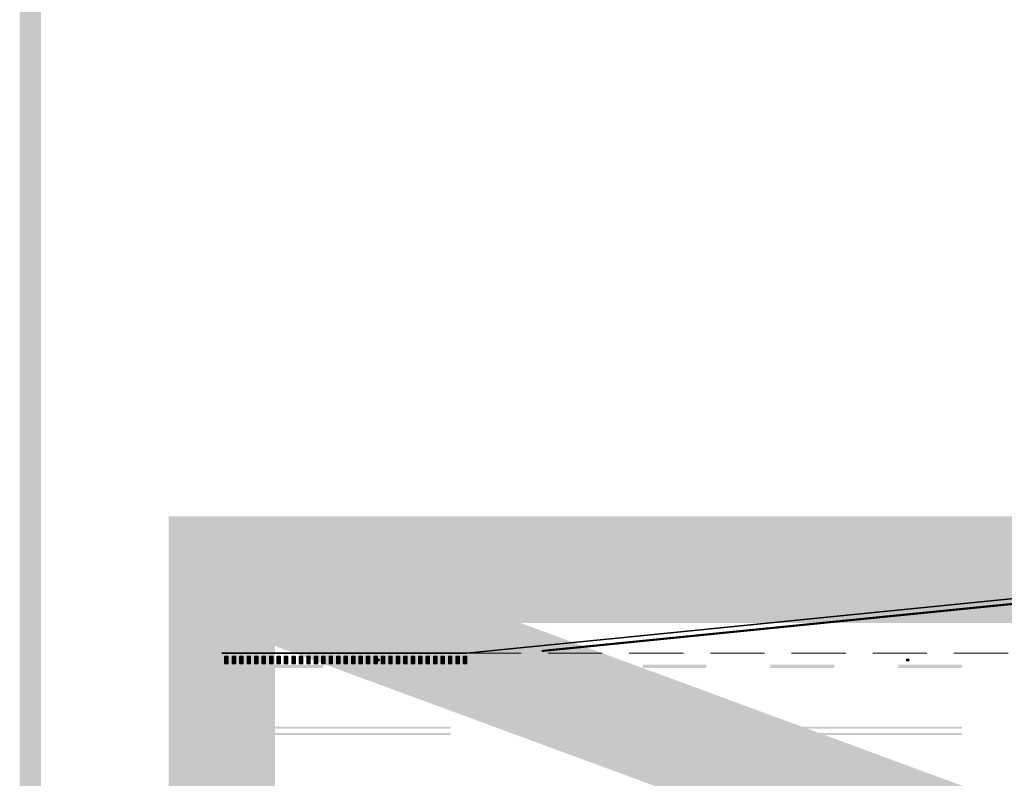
# Model space of a CAD drawing. Header units: metres. Extents: x -699 to 2316, y -1199 to 781.
# Tile 406 of 593: x 749 to 795, y -197 to -161. Entities that reach past the tile are written whole.
import ezdxf

# ---------------------------------------------------------------- set-up
doc = ezdxf.new("R2010")
doc.units = ezdxf.units.M
for name, pattern in [('HIDDENX2', [19.05, 12.7, -6.35]), ('VW-3-3_STREEP', [6, 3, -3]), ('VW-9-3_STREEP', [12, 9, -3])]:
    doc.linetypes.add(name, pattern=pattern)
for name, color, linetype, lineweight in [('N-WA-IE-MEUBILAIR_WEGMEUBILAIR-S', 7, 'Continuous', 25), ('N-WA-VW-MARKERING_DYNAMISCH-G', 7, 'Continuous', 35), ('N-WE-VH-KANTVERHARDING-G', 210, 'Continuous', 35), ('N-WE-VW-MARKERING_LANGS_STREEP_33-G', 7, 'VW-3-3_STREEP', 13), ('N-WE-VW-MARKERING_LANGS_STREEP_93-G', 7, 'VW-9-3_STREEP', 13), ('N-WE-VW-MARKERING_LANGS_STREEP_DOORGETROKKEN-G', 7, 'Continuous', 13)]:
    doc.layers.add(name, color=color, linetype=linetype, lineweight=lineweight)
doc.layers.add('X-XX-AL-TEKENBLAD_VIEWPORT-G', color=7, linetype='Continuous', lineweight=18, plot=False)
pattern_1 = [(180, (0, 63.882073), (-0.03175, -0.03175), [0.03175, -0.03175]), (270, (-0.03175, 63.882073), (0.03175, -0.03175), [0.03175, -0.03175])]

# ---------------------------------------------------------------- blocks, each defined once
blk = doc.blocks.new('SIE-WEG_GLASBOLREFLECTOR-SO')
for p, q in [((-0.38, 0), (-0.2, 0)), ((-0.14, 0.14), (-0.26, 0.26)), ((0, 0.2), (0, 0.37)), ((0.14, 0.14), (0.27, 0.26)), ((0.2, 0), (0.37, 0)), ((-0.26, -0.27), (-0.14, -0.14)), ((0, -0.38), (0, -0.2)), ((0.27, -0.27), (0.14, -0.14))]:
    blk.add_line(p, q)
for radius in [0.375, 0.2]:
    blk.add_circle((0, 0), radius)
blk = doc.blocks.new('glasbol')
at = {"layer": 'N-WA-IE-MEUBILAIR_WEGMEUBILAIR-S'}
blk.add_blockref('SIE-WEG_GLASBOLREFLECTOR-SO', (0, 0), dxfattribs=at)

msp = doc.modelspace()

# ---------------------------------------------------------------- hatches: boundary and pattern name
at = {"layer": 'N-WA-VW-MARKERING_DYNAMISCH-G', "lineweight": 9}
h = msp.add_hatch(dxfattribs=at)
h.set_pattern_fill('ZIGZAG', color=8, scale=0.01, angle=180, style=0)
h.set_pattern_definition(pattern_1)
edge = h.paths.add_edge_path()
edge.add_line((758.2188, -191.3506), (758.3488, -191.3506))
edge.add_arc((758.3488, -191.3306), 0.02, 270, 360)
edge.add_line((758.3688, -191.3306), (758.3688, -191.0206))
edge.add_arc((758.3488, -191.0206), 0.02, 0, 90)
edge.add_line((758.3488, -191.0006), (758.2188, -191.0006))
edge.add_arc((758.2188, -191.0206), 0.02, 90, 180)
edge.add_line((758.1988, -191.0206), (758.1988, -191.3306))
edge.add_arc((758.2188, -191.3306), 0.02, 180, 270)
h = msp.add_hatch(dxfattribs=at)
h.set_pattern_fill('ZIGZAG', color=8, scale=0.01, angle=180, style=0)
h.set_pattern_definition(pattern_1)
edge = h.paths.add_edge_path()
edge.add_line((758.5688, -191.3506), (758.6988, -191.3506))
edge.add_arc((758.6988, -191.3306), 0.02, 270, 360)
edge.add_line((758.7188, -191.3306), (758.7188, -191.0206))
edge.add_arc((758.6988, -191.0206), 0.02, 0, 90)
edge.add_line((758.6988, -191.0006), (758.5688, -191.0006))
edge.add_arc((758.5688, -191.0206), 0.02, 90, 180)
edge.add_line((758.5488, -191.0206), (758.5488, -191.3306))
edge.add_arc((758.5688, -191.3306), 0.02, 180, 270)
h = msp.add_hatch(dxfattribs=at)
h.set_pattern_fill('ZIGZAG', color=8, scale=0.01, angle=180, style=0)
h.set_pattern_definition(pattern_1)
edge = h.paths.add_edge_path()
edge.add_line((758.9188, -191.3506), (759.0488, -191.3506))
edge.add_arc((759.0488, -191.3306), 0.02, 270, 360)
edge.add_line((759.0688, -191.3306), (759.0688, -191.0206))
edge.add_arc((759.0488, -191.0206), 0.02, 0, 90)
edge.add_line((759.0488, -191.0006), (758.9188, -191.0006))
edge.add_arc((758.9188, -191.0206), 0.02, 90, 180)
edge.add_line((758.8988, -191.0206), (758.8988, -191.3306))
edge.add_arc((758.9188, -191.3306), 0.02, 180, 270)
h = msp.add_hatch(dxfattribs=at)
h.set_pattern_fill('ZIGZAG', color=8, scale=0.01, angle=180, style=0)
h.set_pattern_definition(pattern_1)
edge = h.paths.add_edge_path()
edge.add_line((759.2688, -191.3506), (759.3988, -191.3506))
edge.add_arc((759.3988, -191.3306), 0.02, 270, 360)
edge.add_line((759.4188, -191.3306), (759.4188, -191.0206))
edge.add_arc((759.3988, -191.0206), 0.02, 0, 90)
edge.add_line((759.3988, -191.0006), (759.2688, -191.0006))
edge.add_arc((759.2688, -191.0206), 0.02, 90, 180)
edge.add_line((759.2488, -191.0206), (759.2488, -191.3306))
edge.add_arc((759.2688, -191.3306), 0.02, 180, 270)
h = msp.add_hatch(dxfattribs=at)
h.set_pattern_fill('ZIGZAG', color=8, scale=0.01, angle=180, style=0)
h.set_pattern_definition(pattern_1)
edge = h.paths.add_edge_path()
edge.add_line((759.6188, -191.3506), (759.7488, -191.3506))
edge.add_arc((759.7488, -191.3306), 0.02, 270, 360)
edge.add_line((759.7688, -191.3306), (759.7688, -191.0206))
edge.add_arc((759.7488, -191.0206), 0.02, 0, 90)
edge.add_line((759.7488, -191.0006), (759.6188, -191.0006))
edge.add_arc((759.6188, -191.0206), 0.02, 90, 180)
edge.add_line((759.5988, -191.0206), (759.5988, -191.3306))
edge.add_arc((759.6188, -191.3306), 0.02, 180, 270)
h = msp.add_hatch(dxfattribs=at)
h.set_pattern_fill('ZIGZAG', color=8, scale=0.01, angle=180, style=0)
h.set_pattern_definition(pattern_1)
edge = h.paths.add_edge_path()
edge.add_line((759.9688, -191.3506), (760.0988, -191.3506))
edge.add_arc((760.0988, -191.3306), 0.02, 270, 360)
edge.add_line((760.1188, -191.3306), (760.1188, -191.0206))
edge.add_arc((760.0988, -191.0206), 0.02, 0, 90)
edge.add_line((760.0988, -191.0006), (759.9688, -191.0006))
edge.add_arc((759.9688, -191.0206), 0.02, 90, 180)
edge.add_line((759.9488, -191.0206), (759.9488, -191.3306))
edge.add_arc((759.9688, -191.3306), 0.02, 180, 270)
h = msp.add_hatch(dxfattribs=at)
h.set_pattern_fill('ZIGZAG', color=8, scale=0.01, angle=180, style=0)
h.set_pattern_definition(pattern_1)
edge = h.paths.add_edge_path()
edge.add_line((760.3188, -191.3506), (760.4488, -191.3506))
edge.add_arc((760.4488, -191.3306), 0.02, 270, 360)
edge.add_line((760.4688, -191.3306), (760.4688, -191.0206))
edge.add_arc((760.4488, -191.0206), 0.02, 0, 90)
edge.add_line((760.4488, -191.0006), (760.3188, -191.0006))
edge.add_arc((760.3188, -191.0206), 0.02, 90, 180)
edge.add_line((760.2988, -191.0206), (760.2988, -191.3306))
edge.add_arc((760.3188, -191.3306), 0.02, 180, 270)
h = msp.add_hatch(dxfattribs=at)
h.set_pattern_fill('ZIGZAG', color=8, scale=0.01, angle=180, style=0)
h.set_pattern_definition(pattern_1)
edge = h.paths.add_edge_path()
edge.add_line((760.6688, -191.3506), (760.7988, -191.3506))
edge.add_arc((760.7988, -191.3306), 0.02, 270, 360)
edge.add_line((760.8188, -191.3306), (760.8188, -191.0206))
edge.add_arc((760.7988, -191.0206), 0.02, 0, 90)
edge.add_line((760.7988, -191.0006), (760.6688, -191.0006))
edge.add_arc((760.6688, -191.0206), 0.02, 90, 180)
edge.add_line((760.6488, -191.0206), (760.6488, -191.3306))
edge.add_arc((760.6688, -191.3306), 0.02, 180, 270)
h = msp.add_hatch(dxfattribs=at)
h.set_pattern_fill('ZIGZAG', color=8, scale=0.01, angle=180, style=0)
h.set_pattern_definition(pattern_1)
edge = h.paths.add_edge_path()
edge.add_line((761.0188, -191.3506), (761.1488, -191.3506))
edge.add_arc((761.1488, -191.3306), 0.02, 270, 360)
edge.add_line((761.1688, -191.3306), (761.1688, -191.0206))
edge.add_arc((761.1488, -191.0206), 0.02, 0, 90)
edge.add_line((761.1488, -191.0006), (761.0188, -191.0006))
edge.add_arc((761.0188, -191.0206), 0.02, 90, 180)
edge.add_line((760.9988, -191.0206), (760.9988, -191.3306))
edge.add_arc((761.0188, -191.3306), 0.02, 180, 270)
h = msp.add_hatch(dxfattribs=at)
h.set_pattern_fill('ZIGZAG', color=8, scale=0.01, angle=180, style=0)
h.set_pattern_definition(pattern_1)
edge = h.paths.add_edge_path()
edge.add_line((761.3688, -191.3506), (761.4988, -191.3506))
edge.add_arc((761.4988, -191.3306), 0.02, 270, 360)
edge.add_line((761.5188, -191.3306), (761.5188, -191.0206))
edge.add_arc((761.4988, -191.0206), 0.02, 0, 90)
edge.add_line((761.4988, -191.0006), (761.3688, -191.0006))
edge.add_arc((761.3688, -191.0206), 0.02, 90, 180)
edge.add_line((761.3488, -191.0206), (761.3488, -191.3306))
edge.add_arc((761.3688, -191.3306), 0.02, 180, 270)
h = msp.add_hatch(dxfattribs=at)
h.set_pattern_fill('ZIGZAG', color=8, scale=0.01, angle=180, style=0)
h.set_pattern_definition(pattern_1)
edge = h.paths.add_edge_path()
edge.add_line((761.7188, -191.3506), (761.8488, -191.3506))
edge.add_arc((761.8488, -191.3306), 0.02, 270, 360)
edge.add_line((761.8688, -191.3306), (761.8688, -191.0206))
edge.add_arc((761.8488, -191.0206), 0.02, 0, 90)
edge.add_line((761.8488, -191.0006), (761.7188, -191.0006))
edge.add_arc((761.7188, -191.0206), 0.02, 90, 180)
edge.add_line((761.6988, -191.0206), (761.6988, -191.3306))
edge.add_arc((761.7188, -191.3306), 0.02, 180, 270)
h = msp.add_hatch(dxfattribs=at)
h.set_pattern_fill('ZIGZAG', color=8, scale=0.01, angle=180, style=0)
h.set_pattern_definition(pattern_1)
edge = h.paths.add_edge_path()
edge.add_line((762.0688, -191.3506), (762.1988, -191.3506))
edge.add_arc((762.1988, -191.3306), 0.02, 270, 360)
edge.add_line((762.2188, -191.3306), (762.2188, -191.0206))
edge.add_arc((762.1988, -191.0206), 0.02, 0, 90)
edge.add_line((762.1988, -191.0006), (762.0688, -191.0006))
edge.add_arc((762.0688, -191.0206), 0.02, 90, 180)
edge.add_line((762.0488, -191.0206), (762.0488, -191.3306))
edge.add_arc((762.0688, -191.3306), 0.02, 180, 270)
h = msp.add_hatch(dxfattribs=at)
h.set_pattern_fill('ZIGZAG', color=8, scale=0.01, angle=180, style=0)
h.set_pattern_definition(pattern_1)
edge = h.paths.add_edge_path()
edge.add_line((762.4188, -191.3506), (762.5488, -191.3506))
edge.add_arc((762.5488, -191.3306), 0.02, 270, 360)
edge.add_line((762.5688, -191.3306), (762.5688, -191.0206))
edge.add_arc((762.5488, -191.0206), 0.02, 0, 90)
edge.add_line((762.5488, -191.0006), (762.4188, -191.0006))
edge.add_arc((762.4188, -191.0206), 0.02, 90, 180)
edge.add_line((762.3988, -191.0206), (762.3988, -191.3306))
edge.add_arc((762.4188, -191.3306), 0.02, 180, 270)
h = msp.add_hatch(dxfattribs=at)
h.set_pattern_fill('ZIGZAG', color=8, scale=0.01, angle=180, style=0)
h.set_pattern_definition(pattern_1)
edge = h.paths.add_edge_path()
edge.add_line((762.7688, -191.3506), (762.8988, -191.3506))
edge.add_arc((762.8988, -191.3306), 0.02, 270, 360)
edge.add_line((762.9188, -191.3306), (762.9188, -191.0206))
edge.add_arc((762.8988, -191.0206), 0.02, 0, 90)
edge.add_line((762.8988, -191.0006), (762.7688, -191.0006))
edge.add_arc((762.7688, -191.0206), 0.02, 90, 180)
edge.add_line((762.7488, -191.0206), (762.7488, -191.3306))
edge.add_arc((762.7688, -191.3306), 0.02, 180, 270)
h = msp.add_hatch(dxfattribs=at)
h.set_pattern_fill('ZIGZAG', color=8, scale=0.01, angle=180, style=0)
h.set_pattern_definition(pattern_1)
edge = h.paths.add_edge_path()
edge.add_line((763.1188, -191.3506), (763.2488, -191.3506))
edge.add_arc((763.2488, -191.3306), 0.02, 270, 360)
edge.add_line((763.2688, -191.3306), (763.2688, -191.0206))
edge.add_arc((763.2488, -191.0206), 0.02, 0, 90)
edge.add_line((763.2488, -191.0006), (763.1188, -191.0006))
edge.add_arc((763.1188, -191.0206), 0.02, 90, 180)
edge.add_line((763.0988, -191.0206), (763.0988, -191.3306))
edge.add_arc((763.1188, -191.3306), 0.02, 180, 270)
h = msp.add_hatch(dxfattribs=at)
h.set_pattern_fill('ZIGZAG', color=8, scale=0.01, angle=180, style=0)
h.set_pattern_definition(pattern_1)
edge = h.paths.add_edge_path()
edge.add_line((763.4688, -191.3506), (763.5988, -191.3506))
edge.add_arc((763.5988, -191.3306), 0.02, 270, 360)
edge.add_line((763.6188, -191.3306), (763.6188, -191.0206))
edge.add_arc((763.5988, -191.0206), 0.02, 0, 90)
edge.add_line((763.5988, -191.0006), (763.4688, -191.0006))
edge.add_arc((763.4688, -191.0206), 0.02, 90, 180)
edge.add_line((763.4488, -191.0206), (763.4488, -191.3306))
edge.add_arc((763.4688, -191.3306), 0.02, 180, 270)
h = msp.add_hatch(dxfattribs=at)
h.set_pattern_fill('ZIGZAG', color=8, scale=0.01, angle=180, style=0)
h.set_pattern_definition(pattern_1)
edge = h.paths.add_edge_path()
edge.add_line((763.8188, -191.3506), (763.9488, -191.3506))
edge.add_arc((763.9488, -191.3306), 0.02, 270, 360)
edge.add_line((763.9688, -191.3306), (763.9688, -191.0206))
edge.add_arc((763.9488, -191.0206), 0.02, 0, 90)
edge.add_line((763.9488, -191.0006), (763.8188, -191.0006))
edge.add_arc((763.8188, -191.0206), 0.02, 90, 180)
edge.add_line((763.7988, -191.0206), (763.7988, -191.3306))
edge.add_arc((763.8188, -191.3306), 0.02, 180, 270)
h = msp.add_hatch(dxfattribs=at)
h.set_pattern_fill('ZIGZAG', color=8, scale=0.01, angle=180, style=0)
h.set_pattern_definition(pattern_1)
edge = h.paths.add_edge_path()
edge.add_line((764.1688, -191.3506), (764.2988, -191.3506))
edge.add_arc((764.2988, -191.3306), 0.02, 270, 360)
edge.add_line((764.3188, -191.3306), (764.3188, -191.0206))
edge.add_arc((764.2988, -191.0206), 0.02, 0, 90)
edge.add_line((764.2988, -191.0006), (764.1688, -191.0006))
edge.add_arc((764.1688, -191.0206), 0.02, 90, 180)
edge.add_line((764.1488, -191.0206), (764.1488, -191.3306))
edge.add_arc((764.1688, -191.3306), 0.02, 180, 270)
h = msp.add_hatch(dxfattribs=at)
h.set_pattern_fill('ZIGZAG', color=8, scale=0.01, angle=180, style=0)
h.set_pattern_definition(pattern_1)
edge = h.paths.add_edge_path()
edge.add_line((764.5188, -191.3506), (764.6488, -191.3506))
edge.add_arc((764.6488, -191.3306), 0.02, 270, 360)
edge.add_line((764.6688, -191.3306), (764.6688, -191.0206))
edge.add_arc((764.6488, -191.0206), 0.02, 0, 90)
edge.add_line((764.6488, -191.0006), (764.5188, -191.0006))
edge.add_arc((764.5188, -191.0206), 0.02, 90, 180)
edge.add_line((764.4988, -191.0206), (764.4988, -191.3306))
edge.add_arc((764.5188, -191.3306), 0.02, 180, 270)
h = msp.add_hatch(dxfattribs=at)
h.set_pattern_fill('ZIGZAG', color=8, scale=0.01, angle=180, style=0)
h.set_pattern_definition(pattern_1)
edge = h.paths.add_edge_path()
edge.add_line((764.8688, -191.3506), (764.9988, -191.3506))
edge.add_arc((764.9988, -191.3306), 0.02, 270, 360)
edge.add_line((765.0188, -191.3306), (765.0188, -191.0206))
edge.add_arc((764.9988, -191.0206), 0.02, 0, 90)
edge.add_line((764.9988, -191.0006), (764.8688, -191.0006))
edge.add_arc((764.8688, -191.0206), 0.02, 90, 180)
edge.add_line((764.8488, -191.0206), (764.8488, -191.3306))
edge.add_arc((764.8688, -191.3306), 0.02, 180, 270)
h = msp.add_hatch(dxfattribs=at)
h.set_pattern_fill('ZIGZAG', color=8, scale=0.01, angle=180, style=0)
h.set_pattern_definition(pattern_1)
edge = h.paths.add_edge_path()
edge.add_line((765.2188, -191.3506), (765.3488, -191.3506))
edge.add_arc((765.3488, -191.3306), 0.02, 270, 360)
edge.add_line((765.3688, -191.3306), (765.3688, -191.0206))
edge.add_arc((765.3488, -191.0206), 0.02, 0, 90)
edge.add_line((765.3488, -191.0006), (765.2188, -191.0006))
edge.add_arc((765.2188, -191.0206), 0.02, 90, 180)
edge.add_line((765.1988, -191.0206), (765.1988, -191.3306))
edge.add_arc((765.2188, -191.3306), 0.02, 180, 270)
h = msp.add_hatch(dxfattribs=at)
h.set_pattern_fill('ZIGZAG', color=8, scale=0.01, angle=180, style=0)
h.set_pattern_definition(pattern_1)
edge = h.paths.add_edge_path()
edge.add_line((765.5688, -191.3506), (765.6988, -191.3506))
edge.add_arc((765.6988, -191.3306), 0.02, 270, 360)
edge.add_line((765.7188, -191.3306), (765.7188, -191.0206))
edge.add_arc((765.6988, -191.0206), 0.02, 0, 90)
edge.add_line((765.6988, -191.0006), (765.5688, -191.0006))
edge.add_arc((765.5688, -191.0206), 0.02, 90, 180)
edge.add_line((765.5488, -191.0206), (765.5488, -191.3306))
edge.add_arc((765.5688, -191.3306), 0.02, 180, 270)
h = msp.add_hatch(dxfattribs=at)
h.set_pattern_fill('ZIGZAG', color=8, scale=0.01, angle=180, style=0)
h.set_pattern_definition(pattern_1)
edge = h.paths.add_edge_path()
edge.add_line((765.9188, -191.3506), (766.0488, -191.3506))
edge.add_arc((766.0488, -191.3306), 0.02, 270, 360)
edge.add_line((766.0688, -191.3306), (766.0688, -191.0206))
edge.add_arc((766.0488, -191.0206), 0.02, 0, 90)
edge.add_line((766.0488, -191.0006), (765.9188, -191.0006))
edge.add_arc((765.9188, -191.0206), 0.02, 90, 180)
edge.add_line((765.8988, -191.0206), (765.8988, -191.3306))
edge.add_arc((765.9188, -191.3306), 0.02, 180, 270)
h = msp.add_hatch(dxfattribs=at)
h.set_pattern_fill('ZIGZAG', color=8, scale=0.01, angle=180, style=0)
h.set_pattern_definition(pattern_1)
edge = h.paths.add_edge_path()
edge.add_line((766.2688, -191.3506), (766.3988, -191.3506))
edge.add_arc((766.3988, -191.3306), 0.02, 270, 360)
edge.add_line((766.4188, -191.3306), (766.4188, -191.0206))
edge.add_arc((766.3988, -191.0206), 0.02, 0, 90)
edge.add_line((766.3988, -191.0006), (766.2688, -191.0006))
edge.add_arc((766.2688, -191.0206), 0.02, 90, 180)
edge.add_line((766.2488, -191.0206), (766.2488, -191.3306))
edge.add_arc((766.2688, -191.3306), 0.02, 180, 270)
h = msp.add_hatch(dxfattribs=at)
h.set_pattern_fill('ZIGZAG', color=8, scale=0.01, angle=180, style=0)
h.set_pattern_definition(pattern_1)
edge = h.paths.add_edge_path()
edge.add_line((766.6188, -191.3506), (766.7488, -191.3506))
edge.add_arc((766.7488, -191.3306), 0.02, 270, 360)
edge.add_line((766.7688, -191.3306), (766.7688, -191.0206))
edge.add_arc((766.7488, -191.0206), 0.02, 0, 90)
edge.add_line((766.7488, -191.0006), (766.6188, -191.0006))
edge.add_arc((766.6188, -191.0206), 0.02, 90, 180)
edge.add_line((766.5988, -191.0206), (766.5988, -191.3306))
edge.add_arc((766.6188, -191.3306), 0.02, 180, 270)
h = msp.add_hatch(dxfattribs=at)
h.set_pattern_fill('ZIGZAG', color=8, scale=0.01, angle=180, style=0)
h.set_pattern_definition(pattern_1)
edge = h.paths.add_edge_path()
edge.add_line((766.9688, -191.3506), (767.0988, -191.3506))
edge.add_arc((767.0988, -191.3306), 0.02, 270, 360)
edge.add_line((767.1188, -191.3306), (767.1188, -191.0206))
edge.add_arc((767.0988, -191.0206), 0.02, 0, 90)
edge.add_line((767.0988, -191.0006), (766.9688, -191.0006))
edge.add_arc((766.9688, -191.0206), 0.02, 90, 180)
edge.add_line((766.9488, -191.0206), (766.9488, -191.3306))
edge.add_arc((766.9688, -191.3306), 0.02, 180, 270)
h = msp.add_hatch(dxfattribs=at)
h.set_pattern_fill('ZIGZAG', color=8, scale=0.01, angle=180, style=0)
h.set_pattern_definition(pattern_1)
edge = h.paths.add_edge_path()
edge.add_line((767.3188, -191.3506), (767.4488, -191.3506))
edge.add_arc((767.4488, -191.3306), 0.02, 270, 360)
edge.add_line((767.4688, -191.3306), (767.4688, -191.0206))
edge.add_arc((767.4488, -191.0206), 0.02, 0, 90)
edge.add_line((767.4488, -191.0006), (767.3188, -191.0006))
edge.add_arc((767.3188, -191.0206), 0.02, 90, 180)
edge.add_line((767.2988, -191.0206), (767.2988, -191.3306))
edge.add_arc((767.3188, -191.3306), 0.02, 180, 270)
h = msp.add_hatch(dxfattribs=at)
h.set_pattern_fill('ZIGZAG', color=8, scale=0.01, angle=180, style=0)
h.set_pattern_definition(pattern_1)
edge = h.paths.add_edge_path()
edge.add_line((767.6688, -191.3506), (767.7988, -191.3506))
edge.add_arc((767.7988, -191.3306), 0.02, 270, 360)
edge.add_line((767.8188, -191.3306), (767.8188, -191.0206))
edge.add_arc((767.7988, -191.0206), 0.02, 0, 90)
edge.add_line((767.7988, -191.0006), (767.6688, -191.0006))
edge.add_arc((767.6688, -191.0206), 0.02, 90, 180)
edge.add_line((767.6488, -191.0206), (767.6488, -191.3306))
edge.add_arc((767.6688, -191.3306), 0.02, 180, 270)
h = msp.add_hatch(dxfattribs=at)
h.set_pattern_fill('ZIGZAG', color=8, scale=0.01, angle=180, style=0)
h.set_pattern_definition(pattern_1)
edge = h.paths.add_edge_path()
edge.add_line((768.0188, -191.3506), (768.1488, -191.3506))
edge.add_arc((768.1488, -191.3306), 0.02, 270, 360)
edge.add_line((768.1688, -191.3306), (768.1688, -191.0206))
edge.add_arc((768.1488, -191.0206), 0.02, 0, 90)
edge.add_line((768.1488, -191.0006), (768.0188, -191.0006))
edge.add_arc((768.0188, -191.0206), 0.02, 90, 180)
edge.add_line((767.9988, -191.0206), (767.9988, -191.3306))
edge.add_arc((768.0188, -191.3306), 0.02, 180, 270)
h = msp.add_hatch(dxfattribs=at)
h.set_pattern_fill('ZIGZAG', color=8, scale=0.01, angle=180, style=0)
h.set_pattern_definition(pattern_1)
edge = h.paths.add_edge_path()
edge.add_line((768.3688, -191.3506), (768.4988, -191.3506))
edge.add_arc((768.4988, -191.3306), 0.02, 270, 360)
edge.add_line((768.5188, -191.3306), (768.5188, -191.0206))
edge.add_arc((768.4988, -191.0206), 0.02, 0, 90)
edge.add_line((768.4988, -191.0006), (768.3688, -191.0006))
edge.add_arc((768.3688, -191.0206), 0.02, 90, 180)
edge.add_line((768.3488, -191.0206), (768.3488, -191.3306))
edge.add_arc((768.3688, -191.3306), 0.02, 180, 270)
h = msp.add_hatch(dxfattribs=at)
h.set_pattern_fill('ZIGZAG', color=8, scale=0.01, angle=180, style=0)
h.set_pattern_definition(pattern_1)
edge = h.paths.add_edge_path()
edge.add_line((768.7188, -191.3506), (768.8488, -191.3506))
edge.add_arc((768.8488, -191.3306), 0.02, 270, 360)
edge.add_line((768.8688, -191.3306), (768.8688, -191.0206))
edge.add_arc((768.8488, -191.0206), 0.02, 0, 90)
edge.add_line((768.8488, -191.0006), (768.7188, -191.0006))
edge.add_arc((768.7188, -191.0206), 0.02, 90, 180)
edge.add_line((768.6988, -191.0206), (768.6988, -191.3306))
edge.add_arc((768.7188, -191.3306), 0.02, 180, 270)
h = msp.add_hatch(dxfattribs=at)
h.set_pattern_fill('ZIGZAG', color=8, scale=0.01, angle=180, style=0)
h.set_pattern_definition(pattern_1)
edge = h.paths.add_edge_path()
edge.add_line((769.0688, -191.3506), (769.1988, -191.3506))
edge.add_arc((769.1988, -191.3306), 0.02, 270, 360)
edge.add_line((769.2188, -191.3306), (769.2188, -191.0206))
edge.add_arc((769.1988, -191.0206), 0.02, 0, 90)
edge.add_line((769.1988, -191.0006), (769.0688, -191.0006))
edge.add_arc((769.0688, -191.0206), 0.02, 90, 180)
edge.add_line((769.0488, -191.0206), (769.0488, -191.3306))
edge.add_arc((769.0688, -191.3306), 0.02, 180, 270)
h = msp.add_hatch(dxfattribs=at)
h.set_pattern_fill('ZIGZAG', color=8, scale=0.01, angle=180, style=0)
h.set_pattern_definition(pattern_1)
edge = h.paths.add_edge_path()
edge.add_line((769.4188, -191.3506), (769.5488, -191.3506))
edge.add_arc((769.5488, -191.3306), 0.02, 270, 360)
edge.add_line((769.5688, -191.3306), (769.5688, -191.0206))
edge.add_arc((769.5488, -191.0206), 0.02, 0, 90)
edge.add_line((769.5488, -191.0006), (769.4188, -191.0006))
edge.add_arc((769.4188, -191.0206), 0.02, 90, 180)
edge.add_line((769.3988, -191.0206), (769.3988, -191.3306))
edge.add_arc((769.4188, -191.3306), 0.02, 180, 270)

# ---------------------------------------------------------------- linework, layer by layer
at = {"layer": 'N-WA-VW-MARKERING_DYNAMISCH-G', "color": 8, "lineweight": 9}
for points in [[(758.2188, -191.3506), (758.3488, -191.3506, 0.4142136), (758.3688, -191.3306), (758.3688, -191.0206, 0.4142136), (758.3488, -191.0006), (758.2188, -191.0006, 0.4142136), (758.1988, -191.0206), (758.1988, -191.3306, 0.4142136)], [(758.5688, -191.3506), (758.6988, -191.3506, 0.4142136), (758.7188, -191.3306), (758.7188, -191.0206, 0.4142136), (758.6988, -191.0006), (758.5688, -191.0006, 0.4142136), (758.5488, -191.0206), (758.5488, -191.3306, 0.4142136)], [(758.9188, -191.3506), (759.0488, -191.3506, 0.4142136), (759.0688, -191.3306), (759.0688, -191.0206, 0.4142136), (759.0488, -191.0006), (758.9188, -191.0006, 0.4142136), (758.8988, -191.0206), (758.8988, -191.3306, 0.4142136)], [(759.2688, -191.3506), (759.3988, -191.3506, 0.4142136), (759.4188, -191.3306), (759.4188, -191.0206, 0.4142136), (759.3988, -191.0006), (759.2688, -191.0006, 0.4142136), (759.2488, -191.0206), (759.2488, -191.3306, 0.4142136)], [(759.6188, -191.3506), (759.7488, -191.3506, 0.4142136), (759.7688, -191.3306), (759.7688, -191.0206, 0.4142136), (759.7488, -191.0006), (759.6188, -191.0006, 0.4142136), (759.5988, -191.0206), (759.5988, -191.3306, 0.4142136)], [(759.9688, -191.3506), (760.0988, -191.3506, 0.4142136), (760.1188, -191.3306), (760.1188, -191.0206, 0.4142136), (760.0988, -191.0006), (759.9688, -191.0006, 0.4142136), (759.9488, -191.0206), (759.9488, -191.3306, 0.4142136)], [(760.3188, -191.3506), (760.4488, -191.3506, 0.4142136), (760.4688, -191.3306), (760.4688, -191.0206, 0.4142136), (760.4488, -191.0006), (760.3188, -191.0006, 0.4142136), (760.2988, -191.0206), (760.2988, -191.3306, 0.4142136)], [(760.6688, -191.3506), (760.7988, -191.3506, 0.4142136), (760.8188, -191.3306), (760.8188, -191.0206, 0.4142136), (760.7988, -191.0006), (760.6688, -191.0006, 0.4142136), (760.6488, -191.0206), (760.6488, -191.3306, 0.4142136)], [(761.0188, -191.3506), (761.1488, -191.3506, 0.4142136), (761.1688, -191.3306), (761.1688, -191.0206, 0.4142136), (761.1488, -191.0006), (761.0188, -191.0006, 0.4142136), (760.9988, -191.0206), (760.9988, -191.3306, 0.4142136)], [(761.3688, -191.3506), (761.4988, -191.3506, 0.4142136), (761.5188, -191.3306), (761.5188, -191.0206, 0.4142136), (761.4988, -191.0006), (761.3688, -191.0006, 0.4142136), (761.3488, -191.0206), (761.3488, -191.3306, 0.4142136)], [(761.7188, -191.3506), (761.8488, -191.3506, 0.4142136), (761.8688, -191.3306), (761.8688, -191.0206, 0.4142136), (761.8488, -191.0006), (761.7188, -191.0006, 0.4142136), (761.6988, -191.0206), (761.6988, -191.3306, 0.4142136)], [(762.0688, -191.3506), (762.1988, -191.3506, 0.4142136), (762.2188, -191.3306), (762.2188, -191.0206, 0.4142136), (762.1988, -191.0006), (762.0688, -191.0006, 0.4142136), (762.0488, -191.0206), (762.0488, -191.3306, 0.4142136)], [(762.4188, -191.3506), (762.5488, -191.3506, 0.4142136), (762.5688, -191.3306), (762.5688, -191.0206, 0.4142136), (762.5488, -191.0006), (762.4188, -191.0006, 0.4142136), (762.3988, -191.0206), (762.3988, -191.3306, 0.4142136)], [(762.7688, -191.3506), (762.8988, -191.3506, 0.4142136), (762.9188, -191.3306), (762.9188, -191.0206, 0.4142136), (762.8988, -191.0006), (762.7688, -191.0006, 0.4142136), (762.7488, -191.0206), (762.7488, -191.3306, 0.4142136)], [(763.1188, -191.3506), (763.2488, -191.3506, 0.4142136), (763.2688, -191.3306), (763.2688, -191.0206, 0.4142136), (763.2488, -191.0006), (763.1188, -191.0006, 0.4142136), (763.0988, -191.0206), (763.0988, -191.3306, 0.4142136)], [(763.4688, -191.3506), (763.5988, -191.3506, 0.4142136), (763.6188, -191.3306), (763.6188, -191.0206, 0.4142136), (763.5988, -191.0006), (763.4688, -191.0006, 0.4142136), (763.4488, -191.0206), (763.4488, -191.3306, 0.4142136)], [(763.8188, -191.3506), (763.9488, -191.3506, 0.4142136), (763.9688, -191.3306), (763.9688, -191.0206, 0.4142136), (763.9488, -191.0006), (763.8188, -191.0006, 0.4142136), (763.7988, -191.0206), (763.7988, -191.3306, 0.4142136)], [(764.1688, -191.3506), (764.2988, -191.3506, 0.4142136), (764.3188, -191.3306), (764.3188, -191.0206, 0.4142136), (764.2988, -191.0006), (764.1688, -191.0006, 0.4142136), (764.1488, -191.0206), (764.1488, -191.3306, 0.4142136)], [(764.5188, -191.3506), (764.6488, -191.3506, 0.4142136), (764.6688, -191.3306), (764.6688, -191.0206, 0.4142136), (764.6488, -191.0006), (764.5188, -191.0006, 0.4142136), (764.4988, -191.0206), (764.4988, -191.3306, 0.4142136)], [(764.8688, -191.3506), (764.9988, -191.3506, 0.4142136), (765.0188, -191.3306), (765.0188, -191.0206, 0.4142136), (764.9988, -191.0006), (764.8688, -191.0006, 0.4142136), (764.8488, -191.0206), (764.8488, -191.3306, 0.4142136)], [(765.2188, -191.3506), (765.3488, -191.3506, 0.4142136), (765.3688, -191.3306), (765.3688, -191.0206, 0.4142136), (765.3488, -191.0006), (765.2188, -191.0006, 0.4142136), (765.1988, -191.0206), (765.1988, -191.3306, 0.4142136)], [(765.5688, -191.3506), (765.6988, -191.3506, 0.4142136), (765.7188, -191.3306), (765.7188, -191.0206, 0.4142136), (765.6988, -191.0006), (765.5688, -191.0006, 0.4142136), (765.5488, -191.0206), (765.5488, -191.3306, 0.4142136)], [(765.9188, -191.3506), (766.0488, -191.3506, 0.4142136), (766.0688, -191.3306), (766.0688, -191.0206, 0.4142136), (766.0488, -191.0006), (765.9188, -191.0006, 0.4142136), (765.8988, -191.0206), (765.8988, -191.3306, 0.4142136)], [(766.2688, -191.3506), (766.3988, -191.3506, 0.4142136), (766.4188, -191.3306), (766.4188, -191.0206, 0.4142136), (766.3988, -191.0006), (766.2688, -191.0006, 0.4142136), (766.2488, -191.0206), (766.2488, -191.3306, 0.4142136)], [(766.6188, -191.3506), (766.7488, -191.3506, 0.4142136), (766.7688, -191.3306), (766.7688, -191.0206, 0.4142136), (766.7488, -191.0006), (766.6188, -191.0006, 0.4142136), (766.5988, -191.0206), (766.5988, -191.3306, 0.4142136)], [(766.9688, -191.3506), (767.0988, -191.3506, 0.4142136), (767.1188, -191.3306), (767.1188, -191.0206, 0.4142136), (767.0988, -191.0006), (766.9688, -191.0006, 0.4142136), (766.9488, -191.0206), (766.9488, -191.3306, 0.4142136)], [(767.3188, -191.3506), (767.4488, -191.3506, 0.4142136), (767.4688, -191.3306), (767.4688, -191.0206, 0.4142136), (767.4488, -191.0006), (767.3188, -191.0006, 0.4142136), (767.2988, -191.0206), (767.2988, -191.3306, 0.4142136)], [(767.6688, -191.3506), (767.7988, -191.3506, 0.4142136), (767.8188, -191.3306), (767.8188, -191.0206, 0.4142136), (767.7988, -191.0006), (767.6688, -191.0006, 0.4142136), (767.6488, -191.0206), (767.6488, -191.3306, 0.4142136)], [(768.0188, -191.3506), (768.1488, -191.3506, 0.4142136), (768.1688, -191.3306), (768.1688, -191.0206, 0.4142136), (768.1488, -191.0006), (768.0188, -191.0006, 0.4142136), (767.9988, -191.0206), (767.9988, -191.3306, 0.4142136)], [(768.3688, -191.3506), (768.4988, -191.3506, 0.4142136), (768.5188, -191.3306), (768.5188, -191.0206, 0.4142136), (768.4988, -191.0006), (768.3688, -191.0006, 0.4142136), (768.3488, -191.0206), (768.3488, -191.3306, 0.4142136)], [(768.7188, -191.3506), (768.8488, -191.3506, 0.4142136), (768.8688, -191.3306), (768.8688, -191.0206, 0.4142136), (768.8488, -191.0006), (768.7188, -191.0006, 0.4142136), (768.6988, -191.0206), (768.6988, -191.3306, 0.4142136)], [(769.0688, -191.3506), (769.1988, -191.3506, 0.4142136), (769.2188, -191.3306), (769.2188, -191.0206, 0.4142136), (769.1988, -191.0006), (769.0688, -191.0006, 0.4142136), (769.0488, -191.0206), (769.0488, -191.3306, 0.4142136)], [(769.4188, -191.3506), (769.5488, -191.3506, 0.4142136), (769.5688, -191.3306), (769.5688, -191.0206, 0.4142136), (769.5488, -191.0006), (769.4188, -191.0006, 0.4142136), (769.3988, -191.0206), (769.3988, -191.3306, 0.4142136)]]:
    msp.add_lwpolyline(points, format="xyb", close=True, dxfattribs=at)
at = {"layer": 'N-WE-VH-KANTVERHARDING-G'}
for p in [(797.0688, -188.1006), (758.069, -190.8506)]:
    msp.add_line(p, (769.5688, -190.8506), dxfattribs=at)
at = {"layer": 'N-WE-VH-KANTVERHARDING-G', "color": 8, "linetype": 'HIDDENX2', "lineweight": 5, "ltscale": 0.2}
msp.add_line((769.5688, -190.8506), (843.0688, -190.8506), dxfattribs=at)
at = {"layer": 'N-WE-VW-MARKERING_LANGS_STREEP_33-G', "color": 253, "linetype": 'Continuous'}
for points in [[(759.8116, -191.4006), (762.8116, -191.4006), (759.8116, -191.5506), (762.8116, -191.5506)], [(765.8116, -191.4006), (768.8116, -191.4006), (765.8116, -191.5506), (768.8116, -191.5506)], [(771.8116, -191.4006), (774.8116, -191.4006), (771.8116, -191.5506), (774.8116, -191.5506)], [(777.8116, -191.4006), (780.8116, -191.4006), (777.8116, -191.5506), (780.8116, -191.5506)], [(783.8116, -191.4006), (786.8116, -191.4006), (783.8116, -191.5506), (786.8116, -191.5506)], [(789.8116, -191.4006), (792.8116, -191.4006), (789.8116, -191.5506), (792.8116, -191.5506)]]:
    msp.add_solid(points, dxfattribs=at)
at = {"layer": 'N-WE-VW-MARKERING_LANGS_STREEP_93-G', "color": 253, "linetype": 'Continuous'}
for points in [[(759.8116, -194.3006), (768.8116, -194.3006), (759.8116, -194.4006), (768.8116, -194.4006)], [(771.8116, -194.3006), (780.8116, -194.3006), (771.8116, -194.4006), (780.8116, -194.4006)], [(783.8116, -194.3006), (792.8116, -194.3006), (783.8116, -194.4006), (792.8116, -194.4006)], [(759.8116, -194.7006), (768.8116, -194.7006), (759.8116, -194.6006), (768.8116, -194.6006)], [(771.8116, -194.7006), (780.8116, -194.7006), (771.8116, -194.6006), (780.8116, -194.6006)], [(783.8116, -194.7006), (792.8116, -194.7006), (783.8116, -194.6006), (792.8116, -194.6006)]]:
    msp.add_solid(points, dxfattribs=at)
at = {"layer": 'N-WE-VW-MARKERING_LANGS_STREEP_DOORGETROKKEN-G', "color": 253, "const_width": 0.1}
msp.add_lwpolyline([(799.0688, -188.3506), (797.0812, -188.3506), (773.0763, -190.7511)], dxfattribs=at)
at = {"layer": 'X-XX-AL-TEKENBLAD_VIEWPORT-G', "color": 3}
for points, const_width in [([(749.0799, -298.1762), (1099.9642, -298.1762), (1099.9642, -17.5014), (749.0799, -17.5014)], 1), ([(758.069, -186.9347), (852.8116, -186.9347), (852.8116, -222.0794), (758.069, -222.0794)], 5)]:
    msp.add_lwpolyline(points, close=True, dxfattribs=dict(at, const_width=const_width))
at = {"layer": 'X-XX-AL-TEKENBLAD_VIEWPORT-G', "color": 3, "const_width": 5}
msp.add_lwpolyline([(853.2321, -222.0135), (758.069, -186.9347)], dxfattribs=at)

# ---------------------------------------------------------------- block references
at = {"layer": 'N-WA-IE-MEUBILAIR_WEGMEUBILAIR-S', "xscale": 0.1333332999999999, "yscale": 0.1333332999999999, "zscale": 0.1333332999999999, "rotation": 0.1723155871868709}
for p in [(765.3967, -191.1756), (790.257, -191.1756)]:
    msp.add_blockref('glasbol', p, dxfattribs=at)

doc.saveas('drawing.dxf')
